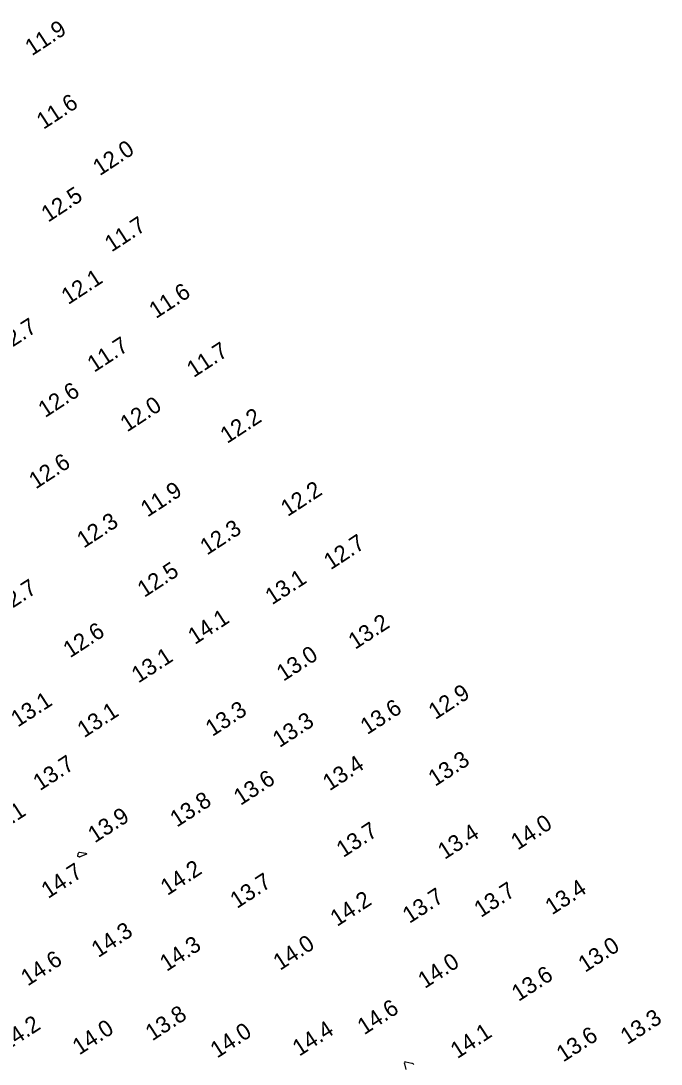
# Model space of a CAD drawing. Extents: x 1023796 to 1112670, y 656573 to 837340.
# Drawn here: x 1102028 to 1102222.4, y 687262.5 to 687579.2 of the extents above; entities that cross this region are included whole.
import ezdxf

# ---------------------------------------------------------------- set-up
doc = ezdxf.new("R2010")
doc.units = 0
doc.layers.add('V-CHAN-CONT-15FT', color=7, linetype='Continuous')
doc.layers.add('V-TOPO-SOUN', color=7, linetype='Continuous')

msp = doc.modelspace()

# ---------------------------------------------------------------- linework, layer by layer
at = {"layer": 'V-CHAN-CONT-15FT'}
msp.add_lwpolyline([(1102047.95, 687326.36), (1102047.88, 687326.26), (1102047.66, 687326.14), (1102045.9, 687325.41), (1102045.83, 687325.38), (1102045.76, 687325.38), (1102045.69, 687325.39), (1102045.61, 687325.41), (1102045.33, 687325.54), (1102045.27, 687325.58), (1102045.23, 687325.63), (1102045.21, 687325.69), (1102045.22, 687325.76), (1102045.32, 687326.26), (1102045.34, 687326.33), (1102045.37, 687326.4), (1102045.39, 687326.47), (1102045.43, 687326.53), (1102045.58, 687326.78), (1102045.62, 687326.84), (1102045.67, 687326.87), (1102045.73, 687326.88), (1102045.8, 687326.88), (1102047.62, 687326.52), (1102047.86, 687326.45)], close=True, dxfattribs=at)
msp.add_lwpolyline([(1102147.27, 687262.38), (1102147.12, 687262.54), (1102146.93, 687262.66), (1102146.71, 687262.73), (1102144.87, 687263.1), (1102144.61, 687263.12), (1102144.45, 687263.05), (1102144.38, 687262.88), (1102144.41, 687262.62), (1102144.88, 687260.86)], dxfattribs=at)

# ---------------------------------------------------------------- texts
at = {"layer": 'V-TOPO-SOUN'}
for s, p in [('11.9 ', (1102031.31, 687568.47)), ('11.6 ', (1102034.82, 687546.13)), ('12.0 ', (1102051.91, 687532.04)), ('12.5 ', (1102036.23, 687517.94)), ('11.7 ', (1102055.49, 687508.89)), ('12.1 ', (1102042.33, 687492.92)), ('11.6 ', (1102068.97, 687488.68)), ('12.7 ', (1102022.35, 687478.05)), ('11.7 ', (1102050.21, 687472.37)), ('11.7 ', (1102080.42, 687470.77)), ('12.6 ', (1102035.31, 687458.6)), ('12.0 ', (1102060.21, 687454.25)), ('12.2 ', (1102090.59, 687450.75)), ('12.6 ', (1102032.49, 687436.95)), ('11.9 ', (1102066.41, 687428.41)), ('12.2 ', (1102108.97, 687428.57)), ('12.3 ', (1102047.06, 687418.99)), ('12.3 ', (1102084.46, 687416.86)), ('12.7 ', (1102122.02, 687412.4)), ('12.5 ', (1102065.43, 687404.03)), ('12.7 ', (1102022.35, 687398.78)), ('13.1 ', (1102104.24, 687401.78)), ('14.1 ', (1102080.78, 687389.71)), ('12.6 ', (1102042.89, 687385.67)), ('13.2 ', (1102129.47, 687388.25)), ('13.1 ', (1102063.65, 687378.03)), ('13.0 ', (1102107.68, 687378.56)), ('12.9 ', (1102153.81, 687366.93)), ('13.1 ', (1102027.01, 687364.64)), ('13.1 ', (1102047.18, 687361.43)), ('13.3 ', (1102086.1, 687361.81)), ('13.6 ', (1102133.14, 687362.37)), ('13.3 ', (1102106.5, 687358.43)), ('13.7 ', (1102033.74, 687345.34)), ('13.4 ', (1102121.7, 687345.31)), ('13.3 ', (1102153.75, 687346.65)), ('13.6 ', (1102094.66, 687340.88)), ('13.8 ', (1102075.34, 687334.28)), ('14.1 ', (1102019, 687331.21)), ('13.9 ', (1102050.4, 687329.49)), ('14.0 ', (1102178.84, 687327.32)), ('13.7 ', (1102125.86, 687325.06)), ('13.4 ', (1102156.64, 687324.47)), ('14.2 ', (1102072.45, 687313.52)), ('14.7 ', (1102036.23, 687312.6)), ('13.7 ', (1102093.58, 687309.58)), ('13.7 ', (1102167.66, 687306.86)), ('13.4 ', (1102189.25, 687307.64)), ('14.2 ', (1102123.99, 687304.13)), ('13.7 ', (1102145.94, 687305.05)), ('14.3 ', (1102051.45, 687294.68)), ('14.0 ', (1102106.66, 687290.8)), ('14.3 ', (1102072.22, 687290.48)), ('13.0 ', (1102199.28, 687290.18)), ('14.6 ', (1102030.03, 687286.03)), ('14.0 ', (1102150.63, 687285.29)), ('13.6 ', (1102179.08, 687281.37)), ('13.8 ', (1102067.86, 687269.39)), ('14.6 ', (1102132.22, 687271.23)), ('14.2 ', (1102023.47, 687266.34)), ('13.3 ', (1102212.11, 687268.27)), ('14.0 ', (1102045.7, 687265.11)), ('14.0 ', (1102087.57, 687264.16)), ('14.4 ', (1102112.51, 687264.73)), ('14.1 ', (1102160.5, 687263.99)), ('13.6 ', (1102192.66, 687262.96))]:
    msp.add_text(s, height=5, rotation=33.0949, dxfattribs=at).set_placement(p)

doc.saveas('drawing.dxf')
